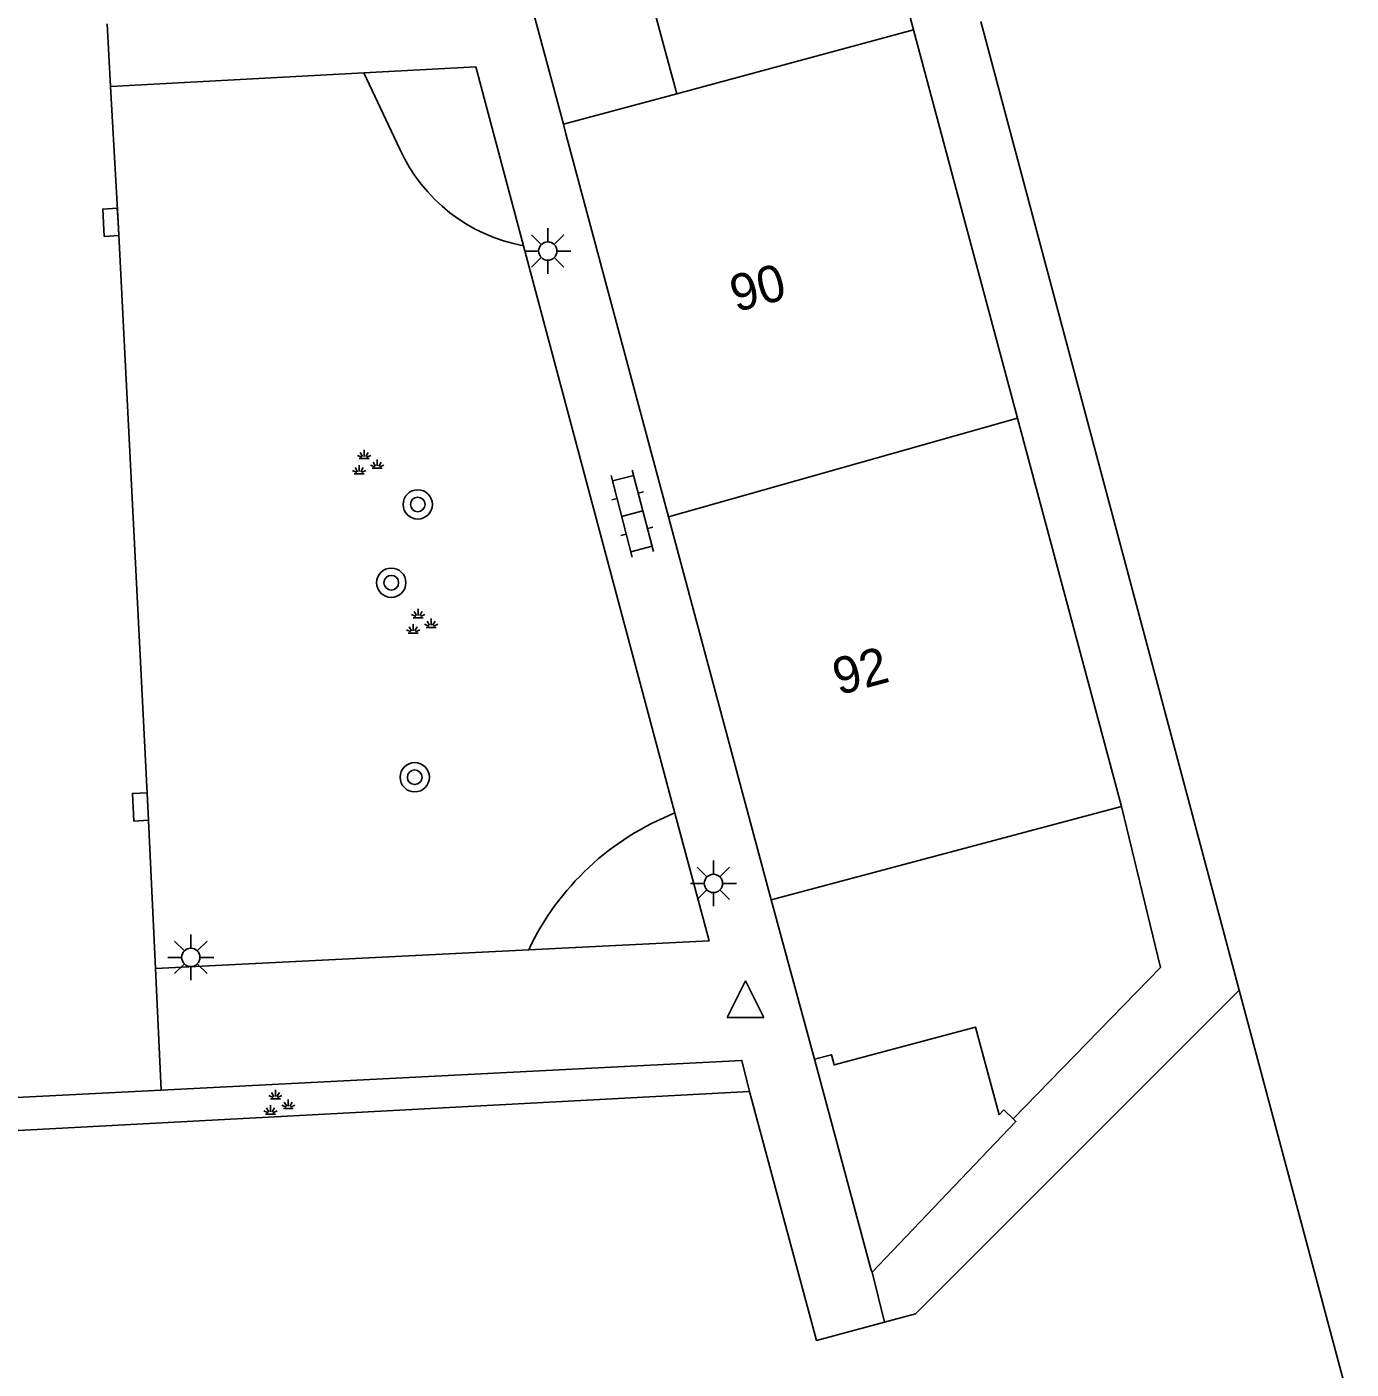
# Model space of a CAD drawing. Extents: x 125000 to 129004, y 397500 to 399008.
# Drawn here: x 127127.1 to 127163.26, y 398775.12 to 398811.77 of the extents above; entities that cross this region are included whole.
import ezdxf

# ---------------------------------------------------------------- set-up
doc = ezdxf.new("R2010")
doc.units = 0
for name, color, linetype in [('gg-afsc-faunaraster', 7, 'Continuous'), ('gg-afsc-hekwerk', 7, 'Continuous'), ('gg-anno-huisnummerreeks BGT', 7, 'Continuous'), ('gg-bbg-bijgebouw', 7, 'Continuous'), ('gg-bbg-gedigitaliseerde bijgebouw', 7, 'Continuous'), ('gg-bbg-hoofdgebouw', 7, 'Continuous'), ('gg-bbg-tussenscheiding', 7, 'Continuous'), ('gg-knt-verharding', 7, 'Continuous'), ('gg-knt-verharding nz', 7, 'Continuous'), ('gt-grn-groengrens', 7, 'Continuous'), ('gt-symb-boom', 7, 'Continuous'), ('gt-symb-groenvak', 7, 'Continuous'), ('gt-symb-klinker verharding', 7, 'Continuous'), ('gt-symb-kolk', 7, 'Continuous'), ('gt-symb-lichtmast', 7, 'Continuous'), ('gt-symb-waterafsluiter', 7, 'Continuous')]:
    doc.layers.add(name, color=color, linetype=linetype)

# ---------------------------------------------------------------- blocks, each defined once
blk = doc.blocks.new('gt0-LMAST')
at = {"layer": 'gt-symb-lichtmast'}
for p, q in [((-0.182, 0.173), (-0.447, 0.438)), ((-0.005, 0.246), (-0.005, 0.621)), ((0.172, 0.173), (0.437, 0.438)), ((-0.255, -0.004), (-0.63, -0.004)), ((-0.182, -0.181), (-0.447, -0.446)), ((-0.005, -0.254), (-0.005, -0.629)), ((0.437, -0.446), (0.172, -0.181)), ((0.245, -0.004), (0.62, -0.004))]:
    blk.add_line(p, q, dxfattribs=at)
blk.add_circle((-0.005, -0.004), 0.25, dxfattribs=at)
blk = doc.blocks.new('gt0-KL1')
at = {"layer": 'gt-symb-klinker verharding'}
for p, q in [((-0.5, 0.3), (-0.5, 0.45)), ((0.5, 0.3), (0.5, 0.45)), ((-1.15, 0.3), (1.15, 0.3)), ((-1, -0.3), (-1, 0.3)), ((0, -0.3), (0, 0.3)), ((1, -0.3), (1, 0.3)), ((-1.15, -0.3), (1.15, -0.3)), ((-0.5, -0.45), (-0.5, -0.3)), ((0.5, -0.45), (0.5, -0.3))]:
    blk.add_line(p, q, dxfattribs=at)
blk = doc.blocks.new('gt0-WAFSL')
at = {"layer": 'gt-symb-waterafsluiter'}
for p, q in [((-0.5, -0.333), (0, 0.667)), ((0, 0.667), (0.5, -0.333)), ((0.5, -0.333), (-0.5, -0.333))]:
    blk.add_line(p, q, dxfattribs=at)
blk = doc.blocks.new('gt0-KOLK')
at = {"layer": 'gt-symb-kolk'}
blk.add_lwpolyline([(0, 0), (0.375, 0), (0.375, 0.4), (-0.375, 0.4), (-0.375, 0), (0, 0)], dxfattribs=at)
blk = doc.blocks.new('gt0-GRVAK')
at = {"layer": 'gt-symb-groenvak'}
for p, q in [((-0.047, 0.214), (-0.047, 0.393)), ((-0.11, 0.189), (-0.228, 0.24)), ((-0.182, 0.153), (0.088, 0.153)), ((-0.091, 0.211), (-0.156, 0.322)), ((-0.004, 0.211), (0.061, 0.322)), ((0.015, 0.189), (0.133, 0.24)), ((0.262, -0.052), (0.197, 0.059)), ((0.305, -0.049), (0.305, 0.13)), ((0.349, -0.052), (0.414, 0.059)), ((-0.245, -0.228), (-0.363, -0.177)), ((-0.318, -0.264), (-0.047, -0.264)), ((-0.226, -0.206), (-0.291, -0.095)), ((-0.183, -0.203), (-0.183, -0.024)), ((-0.139, -0.206), (-0.074, -0.095)), ((-0.12, -0.228), (-0.002, -0.177)), ((0.243, -0.074), (0.125, -0.023)), ((0.17, -0.11), (0.441, -0.11)), ((0.368, -0.074), (0.486, -0.023))]:
    blk.add_line(p, q, dxfattribs=at)
blk = doc.blocks.new('gt0-BOOM')
at = {"layer": 'gt-symb-boom'}
for radius in [0.4, 0.2]:
    blk.add_circle((0, 0), radius, dxfattribs=at)

msp = doc.modelspace()

# ---------------------------------------------------------------- linework, layer by layer
at = {"layer": 'gg-afsc-faunaraster'}
for p, q in [((127160.209, 398785.469), (127153.155, 398811.923)), ((127163.263, 398774.019), (127160.209, 398785.469))]:
    msp.add_line(p, q, dxfattribs=at)
for points in [[(127150.522, 398776.406), (127151.37, 398776.633), (127160.209, 398785.469)], [(127118.285, 398782.101), (127118.332, 398781.182), (127146.835, 398782.708)], [(127146.835, 398782.708), (127148.661, 398775.909), (127150.522, 398776.406)]]:
    msp.add_lwpolyline(points, dxfattribs=at)
at = {"layer": 'gg-afsc-hekwerk'}
msp.add_line((127150.181, 398777.776), (127150.522, 398776.406), dxfattribs=at)
msp.add_lwpolyline([(127156.996, 398790.487), (127158.058, 398786.093), (127154.034, 398781.958)], dxfattribs=at)
at = {"layer": 'gg-bbg-bijgebouw'}
for points in [[(127148.609, 398783.585), (127150.156, 398777.826), (127150.181, 398777.776)], [(127150.181, 398777.776), (127154.112, 398781.882), (127154.034, 398781.958)]]:
    msp.add_lwpolyline(points, dxfattribs=at)
at = {"layer": 'gg-bbg-gedigitaliseerde bijgebouw'}
for points in [[(127148.609, 398783.585), (127149.077, 398783.711), (127149.152, 398783.431), (127153.006, 398784.466), (127153.65, 398782.07)], [(127153.65, 398782.07), (127153.777, 398782.203), (127154.034, 398781.958)]]:
    msp.add_lwpolyline(points, dxfattribs=at)
at = {"layer": 'gg-bbg-hoofdgebouw'}
for p, q in [((127138.667, 398820.604), (127141.753, 398809.114)), ((127151.317, 398811.688), (127144.849, 398809.945)), ((127151.317, 398811.688), (127154.157, 398801.088)), ((127141.822, 398808.856), (127141.753, 398809.114)), ((127141.822, 398808.856), (127144.626, 398798.397)), ((127154.157, 398801.088), (127156.996, 398790.487)), ((127144.626, 398798.397), (127147.429, 398787.938)), ((127156.996, 398790.487), (127147.429, 398787.938))]:
    msp.add_line(p, q, dxfattribs=at)
msp.add_lwpolyline([(127149.717, 398817.733), (127143.218, 398816), (127144.849, 398809.945)], dxfattribs=at)
at = {"layer": 'gg-bbg-tussenscheiding'}
for p, q in [((127144.849, 398809.945), (127141.753, 398809.114)), ((127144.626, 398798.397), (127154.157, 398801.088))]:
    msp.add_line(p, q, dxfattribs=at)
at = {"layer": 'gg-knt-verharding'}
for p, q in [((127149.717, 398817.733), (127151.317, 398811.688)), ((127129.297, 398811.858), (127129.39, 398810.145)), ((127129.39, 398810.145), (127136.309, 398810.517)), ((127136.309, 398810.517), (127139.361, 398810.681)), ((127139.361, 398810.681), (127140.665, 398805.798)), ((127140.665, 398805.798), (127144.8, 398790.309)), ((127148.609, 398783.585), (127147.429, 398787.938)), ((127140.807, 398786.577), (127130.617, 398786.067)), ((127124.853, 398782.437), (127130.775, 398782.741))]:
    msp.add_line(p, q, dxfattribs=at)
for points in [[(127129.39, 398810.145), (127129.596, 398806.447), (127130.407, 398790.484), (127130.617, 398786.067)], [(127144.8, 398790.309), (127145.731, 398786.823), (127140.807, 398786.577)], [(127130.775, 398782.741), (127146.631, 398783.553), (127146.835, 398782.708)]]:
    msp.add_lwpolyline(points, dxfattribs=at)
at = {"layer": 'gg-knt-verharding nz'}
msp.add_line((127130.617, 398786.067), (127130.775, 398782.741), dxfattribs=at)
at = {"layer": 'gt-grn-groengrens'}
msp.add_line((127137.289, 398808.432), (127136.309, 398810.517), dxfattribs=at)
for centre, radius, start, end in [((127141.488, 398810.333), 4.609, 204.3583, 259.7181), ((127147.526, 398783.39), 7.437, 111.5047, 154.6251)]:
    msp.add_arc(centre, radius, start, end, dxfattribs=at)

# ---------------------------------------------------------------- block references
at = {"layer": 'gt-symb-boom'}
for p in [(127137.779, 398798.734), (127137.055, 398796.597), (127137.695, 398791.286)]:
    msp.add_blockref('gt0-BOOM', p, dxfattribs=at)
at = {"layer": 'gt-symb-groenvak'}
for p in [(127136.362, 398799.833), (127137.836, 398795.487), (127133.938, 398782.354)]:
    msp.add_blockref('gt0-GRVAK', p, dxfattribs=at)
at = {"layer": 'gt-symb-klinker verharding', "rotation": -75.46349079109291}
msp.add_blockref('gt0-KL1', (127143.634, 398798.484), dxfattribs=at)
at = {"layer": 'gt-symb-kolk'}
for p, rotation in [((127129.596, 398806.447), 93.18923042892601), ((127130.407, 398790.484), 92.90633010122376)]:
    msp.add_blockref('gt0-KOLK', p, dxfattribs=dict(at, rotation=rotation))
at = {"layer": 'gt-symb-lichtmast'}
for p in [(127141.334, 398805.655), (127145.857, 398788.39), (127131.587, 398786.37)]:
    msp.add_blockref('gt0-LMAST', p, dxfattribs=at)
at = {"layer": 'gt-symb-waterafsluiter'}
msp.add_blockref('gt0-WAFSL', (127146.729, 398785.061), dxfattribs=at)

# ---------------------------------------------------------------- texts
at = {"layer": 'gg-anno-huisnummerreeks BGT'}
for s, p in [('90', (127146.466, 398803.978)), ('92', (127149.27, 398793.519))]:
    msp.add_text(s, height=1, rotation=15, dxfattribs=at).set_placement(p)

doc.saveas('drawing.dxf')
